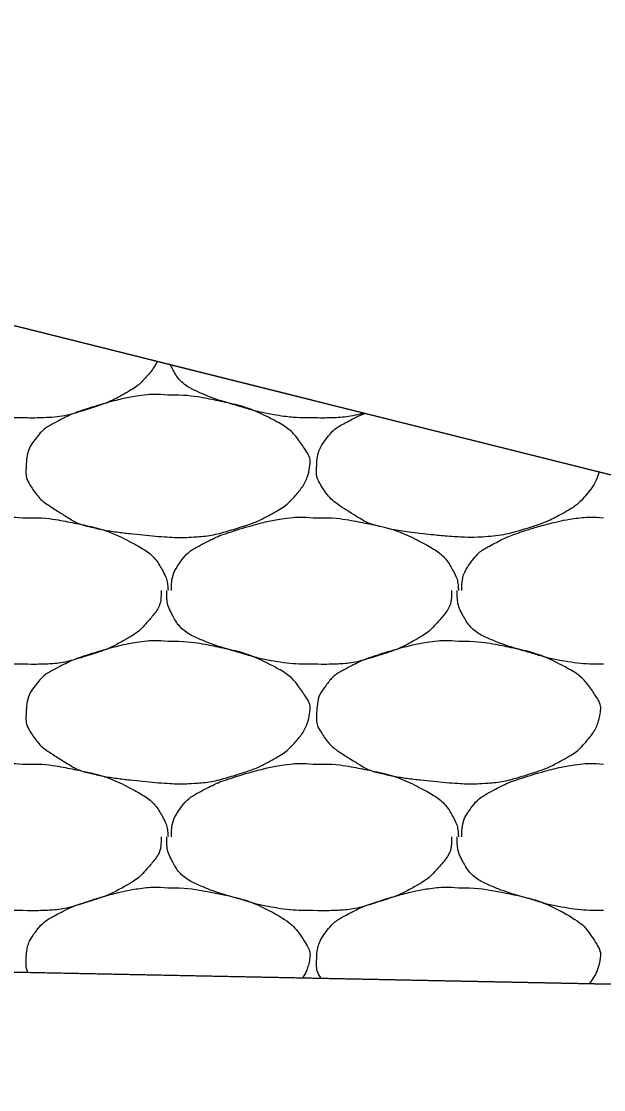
# Model space of a CAD drawing. Extents: x 1373719 to 1374161, y 379835 to 380167.
# Drawn here: x 1373981.58 to 1373982.503, y 380058.549 to 380060.243 of the extents above; entities that cross this region are included whole.
import ezdxf

# ---------------------------------------------------------------- set-up
doc = ezdxf.new("R2010")
doc.units = 0
doc.layers.add('Aggregate Base Course', color=7, linetype='Continuous')
doc.layers.add('SIGNATURE', color=7, linetype='Continuous')

msp = doc.modelspace()

# ---------------------------------------------------------------- linework, layer by layer
for p, q in [((1373979.7071, 380060.2256), (1373995.7105, 380056.2248)), ((1373964.6908, 380059.0723), (1373986.0274, 380058.6456))]:
    msp.add_line(p, q)
at = {"layer": 'Aggregate Base Course'}
for points, degree in [([(1373981.5818, 380059.614), (1373981.5794, 380059.614), (1373981.577, 380059.614), (1373981.5746, 380059.614), (1373981.5548, 380059.614), (1373981.535, 380059.6159), (1373981.5152, 380059.6194), (1373981.4942, 380059.6232), (1373981.4741, 380059.6296), (1373981.4537, 380059.6355), (1373981.436, 380059.6406), (1373981.419, 380059.6462), (1373981.4018, 380059.6536), (1373981.3828, 380059.6618), (1373981.3669, 380059.6756), (1373981.3568, 380059.695), (1373981.3517, 380059.705), (1373981.3496, 380059.7151), (1373981.3496, 380059.7256), (1373981.3496, 380059.7274), (1373981.3496, 380059.7292), (1373981.3496, 380059.731)], 3), ([(1373981.7954, 380059.7036), (1373981.7907, 380059.6941), (1373981.7837, 380059.6854), (1373981.7681, 380059.6678), (1373981.7595, 380059.6612), (1373981.7311, 380059.6451), (1373981.7132, 380059.6364), (1373981.6679, 380059.6221), (1373981.6424, 380059.615), (1373981.6046, 380059.6136), (1373981.5932, 380059.6135), (1373981.5818, 380059.614)], 3), ([(1373982.0426, 380059.614), (1373982.0402, 380059.614), (1373982.0378, 380059.614), (1373982.0156, 380059.614), (1373981.9958, 380059.6159), (1373981.955, 380059.6232), (1373981.9349, 380059.6296), (1373981.8968, 380059.6406), (1373981.8798, 380059.6462), (1373981.8436, 380059.6618), (1373981.8277, 380059.6756), (1373981.817, 380059.6961), (1373981.8165, 380059.6973), (1373981.816, 380059.6984)], 3), ([(1373981.8122, 380059.65), (1373981.8386, 380059.6504), (1373981.8651, 380059.6464), (1373981.8914, 380059.641), (1373981.9237, 380059.6344), (1373981.9533, 380059.6246), (1373981.9832, 380059.6086), (1373982.0032, 380059.5979), (1373982.0168, 380059.5835), (1373982.03, 380059.5636), (1373982.0357, 380059.5551), (1373982.0388, 380059.5452), (1373982.0372, 380059.5366), (1373982.0342, 380059.5197), (1373982.0254, 380059.5029), (1373982.012, 380059.488), (1373982.0036, 380059.4786), (1373981.9953, 380059.4722), (1373981.985, 380059.4664), (1373981.9669, 380059.4561), (1373981.949, 380059.4474), (1373981.9292, 380059.4412), (1373981.9037, 380059.4331), (1373981.8782, 380059.4266), (1373981.8518, 380059.425), (1373981.8387, 380059.4242), (1373981.8254, 380059.4241), (1373981.8122, 380059.425), (1373981.7924, 380059.4263), (1373981.7726, 380059.4282), (1373981.7528, 380059.4304), (1373981.731, 380059.4328), (1373981.7095, 380059.4362), (1373981.688, 380059.4412), (1373981.6704, 380059.4453), (1373981.6552, 380059.4547), (1373981.6394, 380059.4646), (1373981.6216, 380059.4758), (1373981.607, 380059.4867), (1373981.5944, 380059.506), (1373981.588, 380059.5159), (1373981.5867, 380059.5265), (1373981.5872, 380059.5366), (1373981.5881, 380059.5512), (1373981.5911, 380059.5659), (1373981.6016, 380059.5798), (1373981.6123, 380059.5939), (1373981.6238, 380059.6014), (1373981.6376, 380059.6086), (1373981.6495, 380059.6148), (1373981.6611, 380059.6206), (1373981.6736, 380059.6248), (1373981.6915, 380059.6308), (1373981.7094, 380059.6362), (1373981.7276, 380059.641), (1373981.739, 380059.644), (1373981.7503, 380059.6464), (1373981.7618, 380059.6482), (1373981.7785, 380059.6508), (1373981.7955, 380059.6514), (1373981.8122, 380059.65)], 3), ([(1373982.124, 380059.6214), (1373982.1084, 380059.6175), (1373982.0928, 380059.6146), (1373982.0654, 380059.6136), (1373982.054, 380059.6135), (1373982.0426, 380059.614)], 3), ([(1373982.4961, 380059.5284), (1373982.492, 380059.5143), (1373982.484, 380059.5005), (1373982.4644, 380059.4786), (1373982.4561, 380059.4722), (1373982.4277, 380059.4561), (1373982.4098, 380059.4474), (1373982.3645, 380059.4331), (1373982.339, 380059.4266), (1373982.2995, 380059.4242), (1373982.2862, 380059.4241), (1373982.2532, 380059.4263), (1373982.2334, 380059.4282), (1373982.1918, 380059.4328), (1373982.1703, 380059.4362), (1373982.1312, 380059.4453), (1373982.116, 380059.4547), (1373982.0824, 380059.4758), (1373982.0678, 380059.4867), (1373982.0488, 380059.5159), (1373982.0475, 380059.5265), (1373982.0489, 380059.5512), (1373982.0519, 380059.5659), (1373982.0731, 380059.5939), (1373982.0846, 380059.6014), (1373982.1072, 380059.6132), (1373982.1159, 380059.6175), (1373982.1248, 380059.6212)], 3), ([(1373981.3568, 380059.3404), (1373981.3569, 380059.341), (1373981.3568, 380059.3416), (1373981.3568, 380059.3422), (1373981.3572, 380059.3574), (1373981.3614, 380059.372), (1373981.3712, 380059.3854), (1373981.3811, 380059.399), (1373981.3934, 380059.407), (1373981.4072, 380059.4142), (1373981.4191, 380059.4204), (1373981.4307, 380059.4262), (1373981.4432, 380059.4304), (1373981.4611, 380059.4364), (1373981.479, 380059.4418), (1373981.4972, 380059.4466), (1373981.5086, 380059.4496), (1373981.5199, 380059.452), (1373981.5314, 380059.4538), (1373981.5481, 380059.4564), (1373981.5651, 380059.457), (1373981.5818, 380059.4556)], 3), ([(1373981.5818, 380059.4556), (1373981.5836, 380059.4555), (1373981.5854, 380059.4557), (1373981.5872, 380059.4556)], 2), ([(1373981.5872, 380059.4556), (1373981.6136, 380059.456), (1373981.6401, 380059.452), (1373981.6664, 380059.4466), (1373981.6987, 380059.44), (1373981.7283, 380059.4302), (1373981.7582, 380059.4142), (1373981.7782, 380059.4035), (1373981.7941, 380059.3896), (1373981.805, 380059.3692), (1373981.8098, 380059.3604), (1373981.8115, 380059.3515), (1373981.8122, 380059.3422), (1373981.8123, 380059.3416), (1373981.8124, 380059.341), (1373981.8122, 380059.3404)], 3), ([(1373981.8176, 380059.3404), (1373981.8177, 380059.341), (1373981.8176, 380059.3416), (1373981.8176, 380059.3422), (1373981.818, 380059.3574), (1373981.8222, 380059.372), (1373981.832, 380059.3854), (1373981.8419, 380059.399), (1373981.8542, 380059.407), (1373981.868, 380059.4142), (1373981.8799, 380059.4204), (1373981.8915, 380059.4262), (1373981.904, 380059.4304), (1373981.9219, 380059.4364), (1373981.9398, 380059.4418), (1373981.958, 380059.4466), (1373981.9694, 380059.4496), (1373981.9807, 380059.452), (1373981.9922, 380059.4538), (1373982.0089, 380059.4564), (1373982.0259, 380059.457), (1373982.0426, 380059.4556)], 3), ([(1373982.0426, 380059.4556), (1373982.0444, 380059.4555), (1373982.0462, 380059.4557), (1373982.048, 380059.4556)], 2), ([(1373982.048, 380059.4556), (1373982.0744, 380059.456), (1373982.1009, 380059.452), (1373982.1272, 380059.4466), (1373982.1595, 380059.44), (1373982.1891, 380059.4302), (1373982.219, 380059.4142), (1373982.239, 380059.4035), (1373982.2549, 380059.3896), (1373982.2658, 380059.3692), (1373982.2706, 380059.3604), (1373982.2723, 380059.3515), (1373982.273, 380059.3422), (1373982.2731, 380059.3416), (1373982.2732, 380059.341), (1373982.273, 380059.3404)], 3), ([(1373982.2784, 380059.3404), (1373982.2785, 380059.341), (1373982.2784, 380059.3416), (1373982.2788, 380059.3574), (1373982.283, 380059.372), (1373982.3027, 380059.399), (1373982.315, 380059.407), (1373982.3407, 380059.4204), (1373982.3523, 380059.4262), (1373982.3827, 380059.4364), (1373982.4006, 380059.4418), (1373982.4302, 380059.4496), (1373982.4415, 380059.452), (1373982.4697, 380059.4564), (1373982.4867, 380059.457), (1373982.5034, 380059.4556)], 3), ([(1373981.5818, 380059.2234), (1373981.5794, 380059.2234), (1373981.577, 380059.2234), (1373981.5746, 380059.2234), (1373981.5548, 380059.2234), (1373981.535, 380059.2253), (1373981.5152, 380059.2288), (1373981.4942, 380059.2326), (1373981.4741, 380059.239), (1373981.4537, 380059.2449), (1373981.436, 380059.25), (1373981.419, 380059.2556), (1373981.4018, 380059.263), (1373981.3828, 380059.2712), (1373981.3669, 380059.285), (1373981.3568, 380059.3044), (1373981.3517, 380059.3144), (1373981.3496, 380059.3245), (1373981.3496, 380059.335), (1373981.3496, 380059.3368), (1373981.3496, 380059.3386), (1373981.3496, 380059.3404)], 3), ([(1373981.8014, 380059.3404), (1373981.8015, 380059.3386), (1373981.8015, 380059.3368), (1373981.8014, 380059.335), (1373981.8008, 380059.3168), (1373981.7892, 380059.3009), (1373981.7762, 380059.2864), (1373981.7681, 380059.2772), (1373981.7595, 380059.2706), (1373981.7492, 380059.2648), (1373981.7311, 380059.2545), (1373981.7132, 380059.2458), (1373981.6934, 380059.2396), (1373981.6679, 380059.2315), (1373981.6424, 380059.2244), (1373981.616, 380059.2234), (1373981.6046, 380059.223), (1373981.5932, 380059.2229), (1373981.5818, 380059.2234)], 3), ([(1373982.0426, 380059.2234), (1373982.0402, 380059.2234), (1373982.0378, 380059.2234), (1373982.0354, 380059.2234), (1373982.0156, 380059.2234), (1373981.9958, 380059.2253), (1373981.976, 380059.2288), (1373981.955, 380059.2326), (1373981.9349, 380059.239), (1373981.9145, 380059.2449), (1373981.8968, 380059.25), (1373981.8798, 380059.2556), (1373981.8626, 380059.263), (1373981.8436, 380059.2712), (1373981.8277, 380059.285), (1373981.8176, 380059.3044), (1373981.8125, 380059.3144), (1373981.8104, 380059.3245), (1373981.8104, 380059.335), (1373981.8104, 380059.3368), (1373981.8104, 380059.3386), (1373981.8104, 380059.3404)], 3), ([(1373982.2622, 380059.3404), (1373982.2623, 380059.3386), (1373982.2623, 380059.3368), (1373982.2622, 380059.335), (1373982.2616, 380059.3168), (1373982.25, 380059.3009), (1373982.237, 380059.2864), (1373982.2289, 380059.2772), (1373982.2203, 380059.2706), (1373982.21, 380059.2648), (1373982.1919, 380059.2545), (1373982.174, 380059.2458), (1373982.1542, 380059.2396), (1373982.1287, 380059.2315), (1373982.1032, 380059.2244), (1373982.0768, 380059.2234), (1373982.0654, 380059.223), (1373982.054, 380059.2229), (1373982.0426, 380059.2234)], 3), ([(1373982.5034, 380059.2234), (1373982.501, 380059.2234), (1373982.4986, 380059.2234), (1373982.4962, 380059.2234), (1373982.4764, 380059.2234), (1373982.4566, 380059.2253), (1373982.4368, 380059.2288), (1373982.4158, 380059.2326), (1373982.3957, 380059.239), (1373982.3753, 380059.2449), (1373982.3576, 380059.25), (1373982.3406, 380059.2556), (1373982.3234, 380059.263), (1373982.3044, 380059.2712), (1373982.2885, 380059.285), (1373982.2784, 380059.3044), (1373982.2733, 380059.3144), (1373982.2712, 380059.3245), (1373982.2712, 380059.335), (1373982.2712, 380059.3368), (1373982.2712, 380059.3386), (1373982.2712, 380059.3404)], 3), ([(1373981.8122, 380059.2594), (1373981.8386, 380059.2598), (1373981.8651, 380059.2558), (1373981.8914, 380059.2504), (1373981.9237, 380059.2438), (1373981.9533, 380059.234), (1373981.9832, 380059.218), (1373982.0032, 380059.2073), (1373982.0168, 380059.1929), (1373982.03, 380059.173), (1373982.0357, 380059.1645), (1373982.0388, 380059.1546), (1373982.0372, 380059.146), (1373982.0342, 380059.1291), (1373982.0254, 380059.1123), (1373982.012, 380059.0974), (1373982.0036, 380059.088), (1373981.9953, 380059.0816), (1373981.985, 380059.0758), (1373981.9669, 380059.0655), (1373981.949, 380059.0568), (1373981.9292, 380059.0506), (1373981.9037, 380059.0425), (1373981.8782, 380059.036), (1373981.8518, 380059.0344), (1373981.8387, 380059.0336), (1373981.8254, 380059.0335), (1373981.8122, 380059.0344), (1373981.7924, 380059.0357), (1373981.7726, 380059.0376), (1373981.7528, 380059.0398), (1373981.731, 380059.0422), (1373981.7095, 380059.0456), (1373981.688, 380059.0506), (1373981.6704, 380059.0547), (1373981.6552, 380059.0641), (1373981.6394, 380059.074), (1373981.6216, 380059.0852), (1373981.607, 380059.0961), (1373981.5944, 380059.1154), (1373981.588, 380059.1253), (1373981.5867, 380059.1359), (1373981.5872, 380059.146), (1373981.5881, 380059.1606), (1373981.5911, 380059.1753), (1373981.6016, 380059.1892), (1373981.6123, 380059.2033), (1373981.6238, 380059.2108), (1373981.6376, 380059.218), (1373981.6495, 380059.2242), (1373981.6611, 380059.23), (1373981.6736, 380059.2342), (1373981.6915, 380059.2402), (1373981.7094, 380059.2456), (1373981.7276, 380059.2504), (1373981.739, 380059.2534), (1373981.7503, 380059.2558), (1373981.7618, 380059.2576), (1373981.7785, 380059.2602), (1373981.7955, 380059.2608), (1373981.8122, 380059.2594)], 3), ([(1373982.273, 380059.2594), (1373982.2994, 380059.2598), (1373982.3259, 380059.2558), (1373982.3522, 380059.2504), (1373982.3845, 380059.2438), (1373982.4141, 380059.234), (1373982.444, 380059.218), (1373982.464, 380059.2073), (1373982.4776, 380059.1929), (1373982.4908, 380059.173), (1373982.4965, 380059.1645), (1373982.4996, 380059.1546), (1373982.498, 380059.146), (1373982.495, 380059.1291), (1373982.4862, 380059.1123), (1373982.4728, 380059.0974), (1373982.4644, 380059.088), (1373982.4561, 380059.0816), (1373982.4458, 380059.0758), (1373982.4277, 380059.0655), (1373982.4098, 380059.0568), (1373982.39, 380059.0506), (1373982.3645, 380059.0425), (1373982.339, 380059.036), (1373982.3126, 380059.0344), (1373982.2995, 380059.0336), (1373982.2862, 380059.0335), (1373982.273, 380059.0344), (1373982.2532, 380059.0357), (1373982.2334, 380059.0376), (1373982.2136, 380059.0398), (1373982.1918, 380059.0422), (1373982.1703, 380059.0456), (1373982.1488, 380059.0506), (1373982.1312, 380059.0547), (1373982.116, 380059.0641), (1373982.1002, 380059.074), (1373982.0824, 380059.0852), (1373982.0678, 380059.0961), (1373982.0552, 380059.1154), (1373982.0488, 380059.1253), (1373982.0475, 380059.1359), (1373982.048, 380059.146), (1373982.0489, 380059.1606), (1373982.0519, 380059.1753), (1373982.0624, 380059.1892), (1373982.0731, 380059.2033), (1373982.0846, 380059.2108), (1373982.0984, 380059.218), (1373982.1103, 380059.2242), (1373982.1219, 380059.23), (1373982.1344, 380059.2342), (1373982.1523, 380059.2402), (1373982.1702, 380059.2456), (1373982.1884, 380059.2504), (1373982.1998, 380059.2534), (1373982.2111, 380059.2558), (1373982.2226, 380059.2576), (1373982.2393, 380059.2602), (1373982.2563, 380059.2608), (1373982.273, 380059.2594)], 3), ([(1373981.3568, 380058.9498), (1373981.3569, 380058.9504), (1373981.3568, 380058.951), (1373981.3568, 380058.9516), (1373981.3572, 380058.9668), (1373981.3614, 380058.9814), (1373981.3712, 380058.9948), (1373981.3811, 380059.0084), (1373981.3934, 380059.0164), (1373981.4072, 380059.0236), (1373981.4191, 380059.0298), (1373981.4307, 380059.0356), (1373981.4432, 380059.0398), (1373981.4611, 380059.0458), (1373981.479, 380059.0512), (1373981.4972, 380059.056), (1373981.5086, 380059.059), (1373981.5199, 380059.0614), (1373981.5314, 380059.0632), (1373981.5481, 380059.0658), (1373981.5651, 380059.0664), (1373981.5818, 380059.065)], 3), ([(1373981.8176, 380058.9498), (1373981.8177, 380058.9504), (1373981.8176, 380058.951), (1373981.8176, 380058.9516), (1373981.818, 380058.9668), (1373981.8222, 380058.9814), (1373981.832, 380058.9948), (1373981.8419, 380059.0084), (1373981.8542, 380059.0164), (1373981.868, 380059.0236), (1373981.8799, 380059.0298), (1373981.8915, 380059.0356), (1373981.904, 380059.0398), (1373981.9219, 380059.0458), (1373981.9398, 380059.0512), (1373981.958, 380059.056), (1373981.9694, 380059.059), (1373981.9807, 380059.0614), (1373981.9922, 380059.0632), (1373982.0089, 380059.0658), (1373982.0259, 380059.0664), (1373982.0426, 380059.065)], 3), ([(1373982.2784, 380058.9498), (1373982.2785, 380058.9504), (1373982.2784, 380058.951), (1373982.2784, 380058.9516), (1373982.2788, 380058.9668), (1373982.283, 380058.9814), (1373982.2928, 380058.9948), (1373982.3027, 380059.0084), (1373982.315, 380059.0164), (1373982.3288, 380059.0236), (1373982.3407, 380059.0298), (1373982.3523, 380059.0356), (1373982.3648, 380059.0398), (1373982.3827, 380059.0458), (1373982.4006, 380059.0512), (1373982.4188, 380059.056), (1373982.4302, 380059.059), (1373982.4415, 380059.0614), (1373982.453, 380059.0632), (1373982.4697, 380059.0658), (1373982.4867, 380059.0664), (1373982.5034, 380059.065)], 3), ([(1373981.5818, 380059.065), (1373981.5836, 380059.0649), (1373981.5854, 380059.0651), (1373981.5872, 380059.065)], 2), ([(1373981.5872, 380059.065), (1373981.6136, 380059.0654), (1373981.6401, 380059.0614), (1373981.6664, 380059.056), (1373981.6987, 380059.0494), (1373981.7283, 380059.0396), (1373981.7582, 380059.0236), (1373981.7782, 380059.0129), (1373981.7941, 380058.999), (1373981.805, 380058.9786), (1373981.8098, 380058.9698), (1373981.8115, 380058.9609), (1373981.8122, 380058.9516), (1373981.8123, 380058.951), (1373981.8124, 380058.9504), (1373981.8122, 380058.9498)], 3), ([(1373982.0426, 380059.065), (1373982.0444, 380059.0649), (1373982.0462, 380059.0651), (1373982.048, 380059.065)], 2), ([(1373982.048, 380059.065), (1373982.0744, 380059.0654), (1373982.1009, 380059.0614), (1373982.1272, 380059.056), (1373982.1595, 380059.0494), (1373982.1891, 380059.0396), (1373982.219, 380059.0236), (1373982.239, 380059.0129), (1373982.2549, 380058.999), (1373982.2658, 380058.9786), (1373982.2706, 380058.9698), (1373982.2723, 380058.9609), (1373982.273, 380058.9516), (1373982.2731, 380058.951), (1373982.2732, 380058.9504), (1373982.273, 380058.9498)], 3), ([(1373981.5818, 380058.8328), (1373981.5794, 380058.8328), (1373981.577, 380058.8328), (1373981.5746, 380058.8328), (1373981.5548, 380058.8328), (1373981.535, 380058.8347), (1373981.5152, 380058.8382), (1373981.4942, 380058.842), (1373981.4741, 380058.8484), (1373981.4537, 380058.8543), (1373981.436, 380058.8594), (1373981.419, 380058.865), (1373981.4018, 380058.8724), (1373981.3828, 380058.8806), (1373981.3669, 380058.8944), (1373981.3568, 380058.9138), (1373981.3517, 380058.9238), (1373981.3496, 380058.9339), (1373981.3496, 380058.9444), (1373981.3496, 380058.9462), (1373981.3496, 380058.948), (1373981.3496, 380058.9498)], 3), ([(1373981.8014, 380058.9498), (1373981.8015, 380058.948), (1373981.8015, 380058.9462), (1373981.8014, 380058.9444), (1373981.8008, 380058.9262), (1373981.7892, 380058.9103), (1373981.7762, 380058.8958), (1373981.7681, 380058.8866), (1373981.7595, 380058.88), (1373981.7492, 380058.8742), (1373981.7311, 380058.8639), (1373981.7132, 380058.8552), (1373981.6934, 380058.849), (1373981.6679, 380058.8409), (1373981.6424, 380058.8338), (1373981.616, 380058.8328), (1373981.6046, 380058.8324), (1373981.5932, 380058.8323), (1373981.5818, 380058.8328)], 3), ([(1373982.0426, 380058.8328), (1373982.0402, 380058.8328), (1373982.0378, 380058.8328), (1373982.0354, 380058.8328), (1373982.0156, 380058.8328), (1373981.9958, 380058.8347), (1373981.976, 380058.8382), (1373981.955, 380058.842), (1373981.9349, 380058.8484), (1373981.9145, 380058.8543), (1373981.8968, 380058.8594), (1373981.8798, 380058.865), (1373981.8626, 380058.8724), (1373981.8436, 380058.8806), (1373981.8277, 380058.8944), (1373981.8176, 380058.9138), (1373981.8125, 380058.9238), (1373981.8104, 380058.9339), (1373981.8104, 380058.9444), (1373981.8104, 380058.9462), (1373981.8104, 380058.948), (1373981.8104, 380058.9498)], 3), ([(1373982.2622, 380058.9498), (1373982.2623, 380058.948), (1373982.2623, 380058.9462), (1373982.2622, 380058.9444), (1373982.2616, 380058.9262), (1373982.25, 380058.9103), (1373982.237, 380058.8958), (1373982.2289, 380058.8866), (1373982.2203, 380058.88), (1373982.21, 380058.8742), (1373982.1919, 380058.8639), (1373982.174, 380058.8552), (1373982.1542, 380058.849), (1373982.1287, 380058.8409), (1373982.1032, 380058.8338), (1373982.0768, 380058.8328), (1373982.0654, 380058.8324), (1373982.054, 380058.8323), (1373982.0426, 380058.8328)], 3), ([(1373982.5034, 380058.8328), (1373982.501, 380058.8328), (1373982.4986, 380058.8328), (1373982.4962, 380058.8328), (1373982.4764, 380058.8328), (1373982.4566, 380058.8347), (1373982.4368, 380058.8382), (1373982.4158, 380058.842), (1373982.3957, 380058.8484), (1373982.3753, 380058.8543), (1373982.3576, 380058.8594), (1373982.3406, 380058.865), (1373982.3234, 380058.8724), (1373982.3044, 380058.8806), (1373982.2885, 380058.8944), (1373982.2784, 380058.9138), (1373982.2733, 380058.9238), (1373982.2712, 380058.9339), (1373982.2712, 380058.9444), (1373982.2712, 380058.9462), (1373982.2712, 380058.948), (1373982.2712, 380058.9498)], 3), ([(1373981.5898, 380058.7343), (1373981.5873, 380058.7413), (1373981.5868, 380058.7485), (1373981.5881, 380058.77), (1373981.5911, 380058.7847), (1373981.6123, 380058.8127), (1373981.6238, 380058.8202), (1373981.6495, 380058.8336), (1373981.6611, 380058.8394), (1373981.6915, 380058.8496), (1373981.7094, 380058.855), (1373981.739, 380058.8628), (1373981.7503, 380058.8652), (1373981.7785, 380058.8696), (1373981.7955, 380058.8702), (1373981.8122, 380058.8688)], 3), ([(1373981.8122, 380058.8688), (1373981.8386, 380058.8692), (1373981.8651, 380058.8652), (1373981.9237, 380058.8532), (1373981.9533, 380058.8434), (1373982.0032, 380058.8167), (1373982.0168, 380058.8023), (1373982.0357, 380058.7739), (1373982.0388, 380058.764), (1373982.0354, 380058.7453), (1373982.0315, 380058.7352), (1373982.0259, 380058.7256)], 3), ([(1373982.0551, 380058.725), (1373982.0487, 380058.7349), (1373982.0475, 380058.7454), (1373982.0489, 380058.77), (1373982.0519, 380058.7847), (1373982.0731, 380058.8127), (1373982.0846, 380058.8202), (1373982.1103, 380058.8336), (1373982.1219, 380058.8394), (1373982.1523, 380058.8496), (1373982.1702, 380058.855), (1373982.1998, 380058.8628), (1373982.2111, 380058.8652), (1373982.2393, 380058.8696), (1373982.2563, 380058.8702), (1373982.273, 380058.8688)], 3), ([(1373982.273, 380058.8688), (1373982.2994, 380058.8692), (1373982.3259, 380058.8652), (1373982.3845, 380058.8532), (1373982.4141, 380058.8434), (1373982.464, 380058.8167), (1373982.4776, 380058.8023), (1373982.4965, 380058.7739), (1373982.4996, 380058.764), (1373982.4956, 380058.7421), (1373982.4897, 380058.7288), (1373982.4807, 380058.7165)], 3)]:
    msp.add_open_spline(points, degree=degree, dxfattribs=at)
at = {"layer": 'SIGNATURE'}
msp.add_lwpolyline([(1373986.0274, 380058.6456), (1373978.3426, 380058.7993), (1373978.8865, 380060.0105), (1373979.5415, 380059.9856), (1373979.2845, 380060.2426), (1373979.7071, 380060.2256), (1373982.0857, 380059.631)], close=True, dxfattribs=at)

doc.saveas('drawing.dxf')
